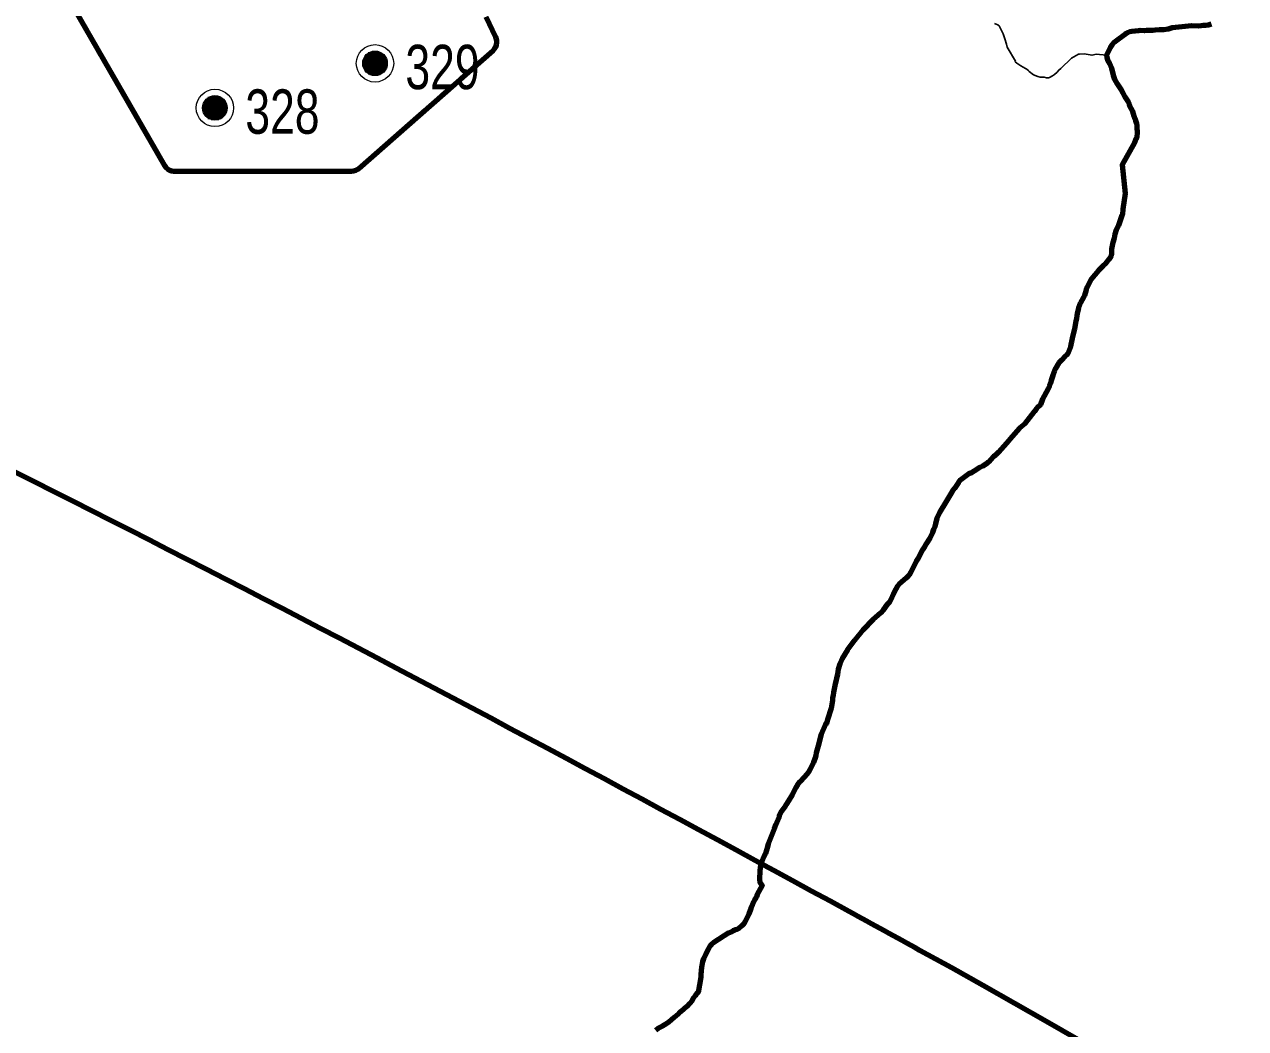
# Model space of a CAD drawing. Extents: x 553962 to 842807, y 8883888 to 9032388.
# Drawn here: x 645088 to 656105, y 8964355 to 8973410 of the extents above; entities that cross this region are included whole.
import ezdxf

# ---------------------------------------------------------------- set-up
doc = ezdxf.new("R2010")
doc.units = 0
doc.header["$LTSCALE"] = 160
doc.linetypes.add('DOT_DASHED', pattern=[7.7, 5, -1.2, 0.3, -1.2])
for name, color, linetype, lineweight in [('21', 7, 'Continuous', 25), ('27', 7, 'Continuous', 90), ('33', 7, 'Continuous', 13), ('7', 7, 'Continuous', 90)]:
    doc.layers.add(name, color=color, linetype=linetype, lineweight=lineweight)

msp = doc.modelspace()

# ---------------------------------------------------------------- linework, layer by layer
at = {"layer": '21'}
msp.add_line((654851.3, 8973132), (654755.7, 8973142.7), dxfattribs=at)
for points in [[(654755.7, 8973142.7), (654720.6, 8973132.1), (654647.5, 8973144.9), (654604.9, 8973142), (654598.8, 8973140.5), (654534.6, 8973104.9), (654437.3, 8973012.6), (654419.5, 8972998.8), (654403.8, 8972979.2), (654381.6, 8972957.8), (654363, 8972946.1), (654335.2, 8972931.4), (654326.4, 8972929.3), (654308.8, 8972928.4), (654287.9, 8972933.5), (654250.2, 8972934.8), (654229.3, 8972940.7), (654192.4, 8972956.2), (654152.5, 8972986.8), (654147.8, 8972992.5), (654142.1, 8972995.3), (654139, 8973001.3), (654076, 8973035.9), (654041.5, 8973060), (654027.3, 8973074.1), (654028.3, 8973079.5), (653955, 8973206), (653948.8, 8973231.1), (653931.5, 8973279.1), (653918, 8973324.5), (653906.3, 8973348.1), (653892.5, 8973371.7), (653880.9, 8973398.6), (653873.4, 8973402.2), (653869.2, 8973406.6), (653838.8, 8973418.7)], [(655794, 8973413), (655766.8, 8973403.9), (655745.4, 8973399.7), (655722.2, 8973400.4), (655702.5, 8973398.4), (655680.3, 8973394.3), (655616.9, 8973396.2), (655501.2, 8973386.6), (655443.3, 8973378), (655404.8, 8973367.5), (655366.2, 8973362.1), (655326.8, 8973361.9), (655289.1, 8973358.7), (655269, 8973355.7), (655249.7, 8973356.6), (655212, 8973355.5), (655191.9, 8973353.5), (655154.1, 8973354.5), (655137.5, 8973353.6), (655077.8, 8973346), (655060.3, 8973342.2), (655039.3, 8973335.4), (655029.9, 8973329.2), (655023.6, 8973328.5), (655016.9, 8973321.8), (654963.5, 8973284.3), (654916.4, 8973246.2), (654900.8, 8973228.3), (654881.6, 8973201), (654851.3, 8973132), (654852.3, 8973113.8), (654858.7, 8973088.2), (654878.1, 8973056.9), (654895, 8973014.3), (654909.2, 8972953.2), (654915.3, 8972934.7), (654923.6, 8972916.2), (654947.3, 8972875.3), (654982.1, 8972819.3), (654996.2, 8972794.1), (655005.3, 8972774), (655014.6, 8972757.2), (655044.4, 8972710.5), (655053.7, 8972692), (655056.5, 8972676.5), (655080.1, 8972632.6), (655093.2, 8972594.1), (655109.8, 8972556.3), (655111.9, 8972544), (655121.8, 8972516.9), (655124, 8972498.5), (655124.2, 8972478.4), (655127.3, 8972439.8), (655123.7, 8972391.1), (655118.2, 8972380.4), (655102.9, 8972341.9), (654992.2, 8972144.1), (655019.8, 8971884.2), (654998.6, 8971745.3), (654995, 8971695.3), (654989.7, 8971685.4), (654957.7, 8971597.4), (654937.6, 8971556.5), (654925.2, 8971519.5), (654918.6, 8971481), (654907, 8971442.4), (654896.1, 8971382.9), (654895.8, 8971344.4), (654892, 8971324.4), (654883.1, 8971306.7), (654872.7, 8971291.8), (654840.1, 8971251.1), (654818.4, 8971232.1), (654818.4, 8971232.1), (654777.1, 8971189.8), (654713.1, 8971114), (654675.8, 8971041.8), (654665.8, 8971017.4), (654650.1, 8970966.2), (654641.7, 8970946), (654616.5, 8970899.6)], [(655794, 8973413), (655766.8, 8973403.9), (655745.4, 8973399.7), (655722.2, 8973400.4), (655702.5, 8973398.4), (655680.3, 8973394.3), (655616.9, 8973396.2), (655501.2, 8973386.6), (655443.3, 8973378), (655404.8, 8973367.5), (655366.2, 8973362.1), (655326.8, 8973361.9), (655289.1, 8973358.7), (655269, 8973355.7), (655249.7, 8973356.6), (655212, 8973355.5), (655191.9, 8973353.5), (655154.1, 8973354.5), (655137.5, 8973353.6), (655077.8, 8973346), (655060.3, 8973342.2), (655039.3, 8973335.4), (655029.9, 8973329.2), (655023.6, 8973328.5), (655016.9, 8973321.8), (654963.5, 8973284.3), (654916.4, 8973246.2), (654900.8, 8973228.3), (654881.6, 8973201), (654851.3, 8973132), (654852.3, 8973113.8), (654858.7, 8973088.2), (654878.1, 8973056.9), (654895, 8973014.3), (654909.2, 8972953.2), (654915.3, 8972934.7), (654923.6, 8972916.2), (654947.3, 8972875.3), (654982.1, 8972819.3), (654996.2, 8972794.1), (655005.3, 8972774), (655014.6, 8972757.2), (655044.4, 8972710.5), (655053.7, 8972692), (655056.5, 8972676.5), (655080.1, 8972632.6), (655093.2, 8972594.1), (655109.8, 8972556.3), (655111.9, 8972544), (655121.8, 8972516.9), (655124, 8972498.5), (655124.2, 8972478.4), (655127.3, 8972439.8), (655123.7, 8972391.1), (655118.2, 8972380.4), (655102.9, 8972341.9), (654992.2, 8972144.1), (655019.8, 8971884.2), (654998.6, 8971745.3), (654995, 8971695.3), (654989.7, 8971685.4), (654957.7, 8971597.4), (654937.6, 8971556.5), (654925.2, 8971519.5), (654918.6, 8971481), (654907, 8971442.4), (654896.1, 8971382.9), (654895.8, 8971344.4), (654892, 8971324.4), (654883.1, 8971306.7), (654872.7, 8971291.8), (654840.1, 8971251.1), (654818.4, 8971232.1), (654818.4, 8971232.1), (654777.1, 8971189.8), (654713.1, 8971114), (654675.8, 8971041.8), (654665.8, 8971017.4), (654650.1, 8970966.2), (654641.7, 8970946), (654616.5, 8970899.6)], [(654616.5, 8970899.6), (654597.8, 8970850.8), (654585.3, 8970804.5), (654581.2, 8970781.8), (654578.8, 8970758.3), (654572.6, 8970734.7), (654560.7, 8970664), (654554.4, 8970640.4), (654550, 8970616.9), (654542.2, 8970591.6), (654533, 8970547), (654526.8, 8970523.4), (654524.2, 8970501.2), (654508.2, 8970458.4), (654499, 8970437.8), (654493.5, 8970429), (654477.7, 8970417.1), (654443, 8970382.2), (654421.1, 8970358.3), (654389.5, 8970306.2), (654379.5, 8970284), (654365, 8970242.8), (654351.1, 8970197.8), (654345.4, 8970173.5), (654336.8, 8970149.9), (654324.7, 8970123.6), (654288, 8970056.4), (654272.8, 8970031.9), (654254.6, 8969979.6), (654230.2, 8969960.2), (654218.1, 8969945.2), (654200.3, 8969917.9), (654115.1, 8969812.6), (654066, 8969768.5), (653998.5, 8969693.6), (653949.1, 8969634.7), (653875.5, 8969551.6), (653848.1, 8969526.1), (653826.1, 8969509.2), (653807.7, 8969485.9), (653788.8, 8969465.8), (653781.7, 8969461.6), (653774.9, 8969453.3), (653733.8, 8969425.9), (653708.2, 8969413.9), (653656.8, 8969380.9), (653631.1, 8969367), (653605.4, 8969356.1), (653579.7, 8969340.1), (653534.3, 8969303.2), (653514.9, 8969279.7), (653477.3, 8969225.2), (653456.6, 8969199.3), (653405, 8969106.7), (653344.1, 8969008.1), (653319.5, 8968956.7), (653307.6, 8968905.3), (653300.6, 8968881.3), (653288.5, 8968853.8), (653281.5, 8968827.4), (653256.7, 8968776), (653222.5, 8968726.1), (653207.9, 8968699.7), (653188.9, 8968672.3), (653150.5, 8968597.6), (653133.3, 8968569.4), (653084.6, 8968470), (653068.7, 8968444.2), (653061.9, 8968437.6), (653060, 8968431.6), (653055, 8968429.5), (653045.5, 8968418.5), (652999.2, 8968380.5), (652979.1, 8968362.1), (652966, 8968345), (652949.9, 8968318.3), (652925.3, 8968271.2), (652905.8, 8968224.1), (652891.4, 8968201.3), (652870.7, 8968180.1), (652835.3, 8968129.2), (652814.8, 8968105.2), (652767.5, 8968061.3), (652745.1, 8968043.8), (652652.7, 8967947.3), (652575.9, 8967853), (652512.8, 8967770.6), (652464.1, 8967693.3), (652444.9, 8967645.2), (652429.5, 8967596.4), (652427.1, 8967572.9), (652423, 8967550.1), (652401.8, 8967461), (652386.5, 8967384.3), (652386.5, 8967384.3), (652384.2, 8967360.8), (652378.1, 8967337.2), (652377.6, 8967311.9), (652365.4, 8967244.7), (652334.5, 8967142.4), (652334.2, 8967141.5)], [(654616.5, 8970899.6), (654597.8, 8970850.8), (654585.3, 8970804.5), (654581.2, 8970781.8), (654578.8, 8970758.3), (654572.6, 8970734.7), (654560.7, 8970664), (654554.4, 8970640.4), (654550, 8970616.9), (654542.2, 8970591.6), (654533, 8970547), (654526.8, 8970523.4), (654524.2, 8970501.2), (654508.2, 8970458.4), (654499, 8970437.8), (654493.5, 8970429), (654477.7, 8970417.1), (654443, 8970382.2), (654421.1, 8970358.3), (654389.5, 8970306.2), (654379.5, 8970284), (654365, 8970242.8), (654351.1, 8970197.8), (654345.4, 8970173.5), (654336.8, 8970149.9), (654324.7, 8970123.6), (654288, 8970056.4), (654272.8, 8970031.9), (654254.6, 8969979.6), (654230.2, 8969960.2), (654218.1, 8969945.2), (654200.3, 8969917.9), (654115.1, 8969812.6), (654066, 8969768.5), (653998.5, 8969693.6), (653949.1, 8969634.7), (653875.5, 8969551.6), (653848.1, 8969526.1), (653826.1, 8969509.2), (653807.7, 8969485.9), (653788.8, 8969465.8), (653781.7, 8969461.6), (653774.9, 8969453.3), (653733.8, 8969425.9), (653708.2, 8969413.9), (653656.8, 8969380.9), (653631.1, 8969367), (653605.4, 8969356.1), (653579.7, 8969340.1), (653534.3, 8969303.2), (653514.9, 8969279.7), (653477.3, 8969225.2), (653456.6, 8969199.3), (653405, 8969106.7), (653344.1, 8969008.1), (653319.5, 8968956.7), (653307.6, 8968905.3), (653300.6, 8968881.3), (653288.5, 8968853.8), (653281.5, 8968827.4), (653256.7, 8968776), (653222.5, 8968726.1), (653207.9, 8968699.7), (653188.9, 8968672.3), (653150.5, 8968597.6), (653133.3, 8968569.4), (653084.6, 8968470), (653068.7, 8968444.2), (653061.9, 8968437.6), (653060, 8968431.6), (653055, 8968429.5), (653045.5, 8968418.5), (652999.2, 8968380.5), (652979.1, 8968362.1), (652966, 8968345), (652949.9, 8968318.3), (652925.3, 8968271.2), (652905.8, 8968224.1), (652891.4, 8968201.3), (652870.7, 8968180.1), (652835.3, 8968129.2), (652814.8, 8968105.2), (652767.5, 8968061.3), (652745.1, 8968043.8), (652652.7, 8967947.3), (652575.9, 8967853), (652512.8, 8967770.6), (652464.1, 8967693.3), (652444.9, 8967645.2), (652429.5, 8967596.4), (652427.1, 8967572.9), (652423, 8967550.1), (652401.8, 8967461), (652386.5, 8967384.3), (652386.5, 8967384.3), (652384.2, 8967360.8), (652378.1, 8967337.2), (652377.6, 8967311.9), (652365.4, 8967244.7), (652334.5, 8967142.4), (652334.2, 8967141.5)], [(652334.2, 8967141.5), (652324.2, 8967104.9), (652322.5, 8967102.9), (652317.1, 8967102.6), (652315.6, 8967101.2), (652313.2, 8967092.4), (652305.8, 8967079.3), (652284.1, 8967031.6), (652276.2, 8967009.5), (652248.5, 8966903.2), (652229.6, 8966839.8), (652226.8, 8966816.7), (652221.7, 8966796.1), (652207.8, 8966753.2), (652174.8, 8966688.9), (652160.4, 8966666.8), (652125.1, 8966623.9), (652084.5, 8966580), (652063.4, 8966553.7), (652047.7, 8966528.9), (652014.7, 8966461.6), (651981.7, 8966407.3), (651960.2, 8966375.4), (651944.1, 8966347.6), (651912.1, 8966302.5), (651898.2, 8966276.2), (651897.4, 8966264.9), (651885.1, 8966236.2), (651874.7, 8966216.8), (651867.7, 8966193.9), (651851, 8966156.5), (651798.1, 8966019.3), (651792.6, 8965994.6), (651772.9, 8965932.8), (651759.8, 8965907.9), (651741.4, 8965863.8), (651729.4, 8965826.5), (651723.3, 8965779.3), (651720.3, 8965699.1), (651722.8, 8965675), (651743.5, 8965648.6), (651743.4, 8965644.6), (651698.9, 8965564), (651693.6, 8965544.1), (651688.2, 8965540.4), (651686.5, 8965534.9), (651674.3, 8965514.2), (651664.3, 8965494.4), (651655.9, 8965471.5), (651645.4, 8965450), (651637.1, 8965429.3), (651623.4, 8965385), (651601.4, 8965342.9), (651591.7, 8965321.5), (651577.2, 8965299.5), (651559.6, 8965280.8), (651533.4, 8965257.4), (651515.3, 8965247.1), (651499.6, 8965244.2), (651496.3, 8965241.1), (651479.6, 8965235.3), (651466.6, 8965226.9), (651443.2, 8965217.1), (651307.6, 8965130.1), (651287.6, 8965112.6), (651272.7, 8965096.7), (651258.7, 8965075.1), (651231.1, 8965023.9), (651213.3, 8964982.5), (651203.9, 8964956.5), (651195.2, 8964907.3), (651191.2, 8964841.6), (651191, 8964817.2), (651164.9, 8964678.6), (651157.3, 8964676.2), (651155.4, 8964668.4), (651148.9, 8964664.2), (651138.2, 8964651.3), (651124.9, 8964632.4), (651105.4, 8964599.6), (651094.6, 8964583.9), (651089.5, 8964580.2), (651065.3, 8964555.2), (651012.9, 8964509), (650998.5, 8964498.8), (650986.4, 8964486.1), (650949.3, 8964456), (650900.6, 8964412.3), (650874.5, 8964393.6), (650844.8, 8964377.2), (650826.4, 8964368.8), (650809.3, 8964357.4), (650785.7, 8964337.7)], [(652334.2, 8967141.5), (652324.2, 8967104.9), (652322.5, 8967102.9), (652317.1, 8967102.6), (652315.6, 8967101.2), (652313.2, 8967092.4), (652305.8, 8967079.3), (652284.1, 8967031.6), (652276.2, 8967009.5), (652248.5, 8966903.2), (652229.6, 8966839.8), (652226.8, 8966816.7), (652221.7, 8966796.1), (652207.8, 8966753.2), (652174.8, 8966688.9), (652160.4, 8966666.8), (652125.1, 8966623.9), (652084.5, 8966580), (652063.4, 8966553.7), (652047.7, 8966528.9), (652014.7, 8966461.6), (651981.7, 8966407.3), (651960.2, 8966375.4), (651944.1, 8966347.6), (651912.1, 8966302.5), (651898.2, 8966276.2), (651897.4, 8966264.9), (651885.1, 8966236.2), (651874.7, 8966216.8), (651867.7, 8966193.9), (651851, 8966156.5), (651798.1, 8966019.3), (651792.6, 8965994.6), (651772.9, 8965932.8), (651759.8, 8965907.9), (651741.4, 8965863.8), (651729.4, 8965826.5), (651723.3, 8965779.3), (651720.3, 8965699.1), (651722.8, 8965675), (651743.5, 8965648.6), (651743.4, 8965644.6), (651698.9, 8965564), (651693.6, 8965544.1), (651688.2, 8965540.4), (651686.5, 8965534.9), (651674.3, 8965514.2), (651664.3, 8965494.4), (651655.9, 8965471.5), (651645.4, 8965450), (651637.1, 8965429.3), (651623.4, 8965385), (651601.4, 8965342.9), (651591.7, 8965321.5), (651577.2, 8965299.5), (651559.6, 8965280.8), (651533.4, 8965257.4), (651515.3, 8965247.1), (651499.6, 8965244.2), (651496.3, 8965241.1), (651479.6, 8965235.3), (651466.6, 8965226.9), (651443.2, 8965217.1), (651307.6, 8965130.1), (651287.6, 8965112.6), (651272.7, 8965096.7), (651258.7, 8965075.1), (651231.1, 8965023.9), (651213.3, 8964982.5), (651203.9, 8964956.5), (651195.2, 8964907.3), (651191.2, 8964841.6), (651191, 8964817.2), (651164.9, 8964678.6), (651157.3, 8964676.2), (651155.4, 8964668.4), (651148.9, 8964664.2), (651138.2, 8964651.3), (651124.9, 8964632.4), (651105.4, 8964599.6), (651094.6, 8964583.9), (651089.5, 8964580.2), (651065.3, 8964555.2), (651012.9, 8964509), (650998.5, 8964498.8), (650986.4, 8964486.1), (650949.3, 8964456), (650900.6, 8964412.3), (650874.5, 8964393.6), (650844.8, 8964377.2), (650826.4, 8964368.8), (650809.3, 8964357.4), (650785.7, 8964337.7)]]:
    msp.add_lwpolyline(points, dxfattribs=at)
at = {"layer": '27'}
for points in [[(655794, 8973413), (655766.8, 8973403.9), (655745.4, 8973399.7), (655722.2, 8973400.4), (655702.5, 8973398.4), (655680.3, 8973394.3), (655616.9, 8973396.2), (655501.2, 8973386.6), (655443.3, 8973378), (655404.8, 8973367.5), (655366.2, 8973362.1), (655326.8, 8973361.9), (655289.1, 8973358.7), (655269, 8973355.7), (655249.7, 8973356.6), (655212, 8973355.5), (655191.9, 8973353.5), (655154.1, 8973354.5), (655137.5, 8973353.6), (655077.8, 8973346), (655060.3, 8973342.2), (655039.3, 8973335.4), (655029.9, 8973329.2), (655023.6, 8973328.5), (655016.9, 8973321.8), (654963.5, 8973284.3), (654916.4, 8973246.2), (654900.8, 8973228.3), (654881.6, 8973201), (654851.3, 8973132), (654852.3, 8973113.8), (654858.7, 8973088.2), (654878.1, 8973056.9), (654895, 8973014.3), (654909.2, 8972953.2), (654915.3, 8972934.7), (654923.6, 8972916.2), (654947.3, 8972875.3), (654982.1, 8972819.3), (654996.2, 8972794.1), (655005.3, 8972774), (655014.6, 8972757.2), (655044.4, 8972710.5), (655053.7, 8972692), (655056.5, 8972676.5), (655080.1, 8972632.6), (655093.2, 8972594.1), (655109.8, 8972556.3), (655111.9, 8972544), (655121.8, 8972516.9), (655124, 8972498.5), (655124.2, 8972478.4), (655127.3, 8972439.8), (655123.7, 8972391.1), (655118.2, 8972380.4), (655102.9, 8972341.9), (654992.2, 8972144.1), (655019.8, 8971884.2), (654998.6, 8971745.3), (654995, 8971695.3), (654989.7, 8971685.4), (654957.7, 8971597.4), (654937.6, 8971556.5), (654925.2, 8971519.5), (654918.6, 8971481), (654907, 8971442.4), (654896.1, 8971382.9), (654895.8, 8971344.4), (654892, 8971324.4), (654883.1, 8971306.7), (654872.7, 8971291.8), (654840.1, 8971251.1), (654818.4, 8971232.1), (654818.4, 8971232.1), (654777.1, 8971189.8), (654713.1, 8971114), (654675.8, 8971041.8), (654665.8, 8971017.4), (654650.1, 8970966.2), (654641.7, 8970946), (654616.5, 8970899.6)], [(654616.5, 8970899.6), (654597.8, 8970850.8), (654585.3, 8970804.5), (654581.2, 8970781.8), (654578.8, 8970758.3), (654572.6, 8970734.7), (654560.7, 8970664), (654554.4, 8970640.4), (654550, 8970616.9), (654542.2, 8970591.6), (654533, 8970547), (654526.8, 8970523.4), (654524.2, 8970501.2), (654508.2, 8970458.4), (654499, 8970437.8), (654493.5, 8970429), (654477.7, 8970417.1), (654443, 8970382.2), (654421.1, 8970358.3), (654389.5, 8970306.2), (654379.5, 8970284), (654365, 8970242.8), (654351.1, 8970197.8), (654345.4, 8970173.5), (654336.8, 8970149.9), (654324.7, 8970123.6), (654288, 8970056.4), (654272.8, 8970031.9), (654254.6, 8969979.6), (654230.2, 8969960.2), (654218.1, 8969945.2), (654200.3, 8969917.9), (654115.1, 8969812.6), (654066, 8969768.5), (653998.5, 8969693.6), (653949.1, 8969634.7), (653875.5, 8969551.6), (653848.1, 8969526.1), (653826.1, 8969509.2), (653807.7, 8969485.9), (653788.8, 8969465.8), (653781.7, 8969461.6), (653774.9, 8969453.3), (653733.8, 8969425.9), (653708.2, 8969413.9), (653656.8, 8969380.9), (653631.1, 8969367), (653605.4, 8969356.1), (653579.7, 8969340.1), (653534.3, 8969303.2), (653514.9, 8969279.7), (653477.3, 8969225.2), (653456.6, 8969199.3), (653405, 8969106.7), (653344.1, 8969008.1), (653319.5, 8968956.7), (653307.6, 8968905.3), (653300.6, 8968881.3), (653288.5, 8968853.8), (653281.5, 8968827.4), (653256.7, 8968776), (653222.5, 8968726.1), (653207.9, 8968699.7), (653188.9, 8968672.3), (653150.5, 8968597.6), (653133.3, 8968569.4), (653084.6, 8968470), (653068.7, 8968444.2), (653061.9, 8968437.6), (653060, 8968431.6), (653055, 8968429.5), (653045.5, 8968418.5), (652999.2, 8968380.5), (652979.1, 8968362.1), (652966, 8968345), (652949.9, 8968318.3), (652925.3, 8968271.2), (652905.8, 8968224.1), (652891.4, 8968201.3), (652870.7, 8968180.1), (652835.3, 8968129.2), (652814.8, 8968105.2), (652767.5, 8968061.3), (652745.1, 8968043.8), (652652.7, 8967947.3), (652575.9, 8967853), (652512.8, 8967770.6), (652464.1, 8967693.3), (652444.9, 8967645.2), (652429.5, 8967596.4), (652427.1, 8967572.9), (652423, 8967550.1), (652401.8, 8967461), (652386.5, 8967384.3), (652386.5, 8967384.3), (652384.2, 8967360.8), (652378.1, 8967337.2), (652377.6, 8967311.9), (652365.4, 8967244.7), (652334.5, 8967142.4), (652334.2, 8967141.5)], [(652334.2, 8967141.5), (652324.2, 8967104.9), (652322.5, 8967102.9), (652317.1, 8967102.6), (652315.6, 8967101.2), (652313.2, 8967092.4), (652305.8, 8967079.3), (652284.1, 8967031.6), (652276.2, 8967009.5), (652248.5, 8966903.2), (652229.6, 8966839.8), (652226.8, 8966816.7), (652221.7, 8966796.1), (652207.8, 8966753.2), (652174.8, 8966688.9), (652160.4, 8966666.8), (652125.1, 8966623.9), (652084.5, 8966580), (652063.4, 8966553.7), (652047.7, 8966528.9), (652014.7, 8966461.6), (651981.7, 8966407.3), (651960.2, 8966375.4), (651944.1, 8966347.6), (651912.1, 8966302.5), (651898.2, 8966276.2), (651897.4, 8966264.9), (651885.1, 8966236.2), (651874.7, 8966216.8), (651867.7, 8966193.9), (651851, 8966156.5), (651798.1, 8966019.3), (651792.6, 8965994.6), (651772.9, 8965932.8), (651759.8, 8965907.9), (651741.4, 8965863.8), (651729.4, 8965826.5), (651723.3, 8965779.3), (651720.3, 8965699.1), (651722.8, 8965675), (651743.5, 8965648.6), (651743.4, 8965644.6), (651698.9, 8965564), (651693.6, 8965544.1), (651688.2, 8965540.4), (651686.5, 8965534.9), (651674.3, 8965514.2), (651664.3, 8965494.4), (651655.9, 8965471.5), (651645.4, 8965450), (651637.1, 8965429.3), (651623.4, 8965385), (651601.4, 8965342.9), (651591.7, 8965321.5), (651577.2, 8965299.5), (651559.6, 8965280.8), (651533.4, 8965257.4), (651515.3, 8965247.1), (651499.6, 8965244.2), (651496.3, 8965241.1), (651479.6, 8965235.3), (651466.6, 8965226.9), (651443.2, 8965217.1), (651307.6, 8965130.1), (651287.6, 8965112.6), (651272.7, 8965096.7), (651258.7, 8965075.1), (651231.1, 8965023.9), (651213.3, 8964982.5), (651203.9, 8964956.5), (651195.2, 8964907.3), (651191.2, 8964841.6), (651191, 8964817.2), (651164.9, 8964678.6), (651157.3, 8964676.2), (651155.4, 8964668.4), (651148.9, 8964664.2), (651138.2, 8964651.3), (651124.9, 8964632.4), (651105.4, 8964599.6), (651094.6, 8964583.9), (651089.5, 8964580.2), (651065.3, 8964555.2), (651012.9, 8964509), (650998.5, 8964498.8), (650986.4, 8964486.1), (650949.3, 8964456), (650900.6, 8964412.3), (650874.5, 8964393.6), (650844.8, 8964377.2), (650826.4, 8964368.8), (650809.3, 8964357.4), (650785.7, 8964337.7)]]:
    msp.add_lwpolyline(points, dxfattribs=at)
msp.add_spline([(637260.6, 8972975.8), (641524.5, 8971056.2), (652526.1, 8965412.7), (653164.3, 8965062.8), (670790.5, 8953770.1), (686194, 8943929.9), (696283.3, 8937647.1)], degree=3, dxfattribs=at)
at = {"layer": '33'}
for p, q in [((648141, 8973089), (648141, 8973029)), ((648151, 8973109), (648151, 8973009)), ((648161, 8973129), (648161, 8972989)), ((648171, 8973139), (648171, 8972979)), ((648181, 8973149), (648181, 8972969)), ((648191, 8973159), (648191, 8972959)), ((648201, 8973159), (648201, 8972959)), ((648211, 8973159), (648211, 8972959)), ((648221, 8973169), (648221, 8972949)), ((648231, 8973169), (648231, 8972949)), ((648241, 8973169), (648241, 8972949)), ((648251, 8973169), (648251, 8972949)), ((648261, 8973169), (648261, 8972949)), ((648271, 8973169), (648271, 8972949)), ((648281, 8973169), (648281, 8972949)), ((648291, 8973159), (648291, 8972959)), ((648301, 8973159), (648301, 8972959)), ((648311, 8973149), (648311, 8972969)), ((648321, 8973139), (648321, 8972979)), ((648331, 8973129), (648331, 8972989)), ((648341, 8973119), (648341, 8972999)), ((648351, 8973099), (648351, 8973019)), ((646747, 8972757), (646747, 8972557)), ((646757, 8972757), (646757, 8972557)), ((646767, 8972757), (646767, 8972557)), ((646777, 8972767), (646777, 8972547)), ((646787, 8972767), (646787, 8972547)), ((646797, 8972767), (646797, 8972547)), ((646807, 8972767), (646807, 8972547)), ((646817, 8972767), (646817, 8972547)), ((646827, 8972767), (646827, 8972547)), ((646837, 8972767), (646837, 8972547)), ((646847, 8972757), (646847, 8972557)), ((646857, 8972757), (646857, 8972557)), ((646697, 8972687), (646697, 8972627)), ((646707, 8972707), (646707, 8972607)), ((646717, 8972727), (646717, 8972587)), ((646727, 8972737), (646727, 8972577)), ((646737, 8972747), (646737, 8972567)), ((646867, 8972747), (646867, 8972567)), ((646877, 8972737), (646877, 8972577)), ((646887, 8972727), (646887, 8972587)), ((646897, 8972717), (646897, 8972597)), ((646907, 8972697), (646907, 8972617))]:
    msp.add_line(p, q, dxfattribs=at)
for centre, radius in [((648251, 8973059), 168.7), ((648251, 8973059), 111), ((646807, 8972657), 168.7), ((646807, 8972657), 111)]:
    msp.add_circle(centre, radius, dxfattribs=at)
at = {"layer": '7'}
msp.add_lwpolyline([(645256.3, 8974041), (646352.5, 8972136.8), (646364.2, 8972120.6), (646378.8, 8972107), (646395.9, 8972096.6), (646414.6, 8972089.7), (646434.4, 8972086.8), (646439.2, 8972086.7), (648038.4, 8972086.7), (648058.3, 8972088.7), (648077.4, 8972094.6), (648094.9, 8972104.2), (648104.4, 8972111.6), (649316.5, 8973176.2), (649330.2, 8973190.8), (649340.6, 8973207.8), (649347.4, 8973226.6), (649350.4, 8973246.4), (649349.4, 8973266.3), (649344.5, 8973285.7), (649341.1, 8973293.8), (649254.1, 8973479.3)], dxfattribs=at)
at = {"layer": '7', "linetype": 'DOT_DASHED'}
msp.add_lwpolyline([(645256.3, 8974041), (646352.5, 8972136.8), (646364.2, 8972120.6), (646378.8, 8972107), (646395.9, 8972096.6), (646414.6, 8972089.7), (646434.4, 8972086.8), (646439.2, 8972086.7), (648038.4, 8972086.7), (648058.3, 8972088.7), (648077.4, 8972094.6), (648094.9, 8972104.2), (648104.4, 8972111.6), (649316.5, 8973176.2), (649330.2, 8973190.8), (649340.6, 8973207.8), (649347.4, 8973226.6), (649350.4, 8973246.4), (649349.4, 8973266.3), (649344.5, 8973285.7), (649341.1, 8973293.8), (649254.1, 8973479.3)], dxfattribs=at)

# ---------------------------------------------------------------- texts
at = {"layer": '33', "width": 0.75}
for s, p in [('329', (648525.2, 8972826.1)), ('328', (647081.2, 8972424.1))]:
    msp.add_text(s, height=400, dxfattribs=at).set_placement(p)

doc.saveas('drawing.dxf')
